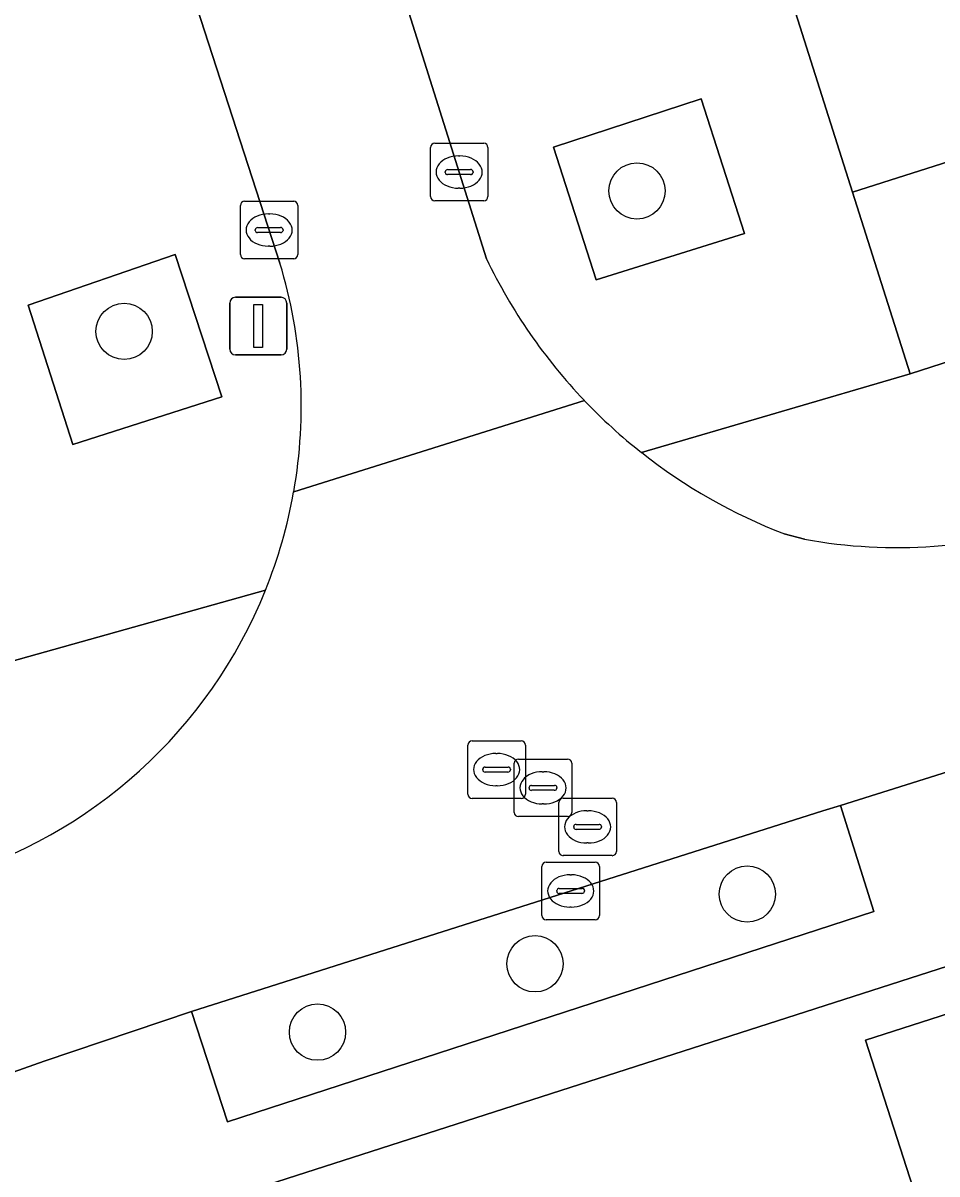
# Model space of a CAD drawing. Extents: x 159716 to 160783, y 383290 to 384031.
# Drawn here: x 160095.96 to 160111.85, y 383557.92 to 383577.91 of the extents above; entities that cross this region are included whole.
import ezdxf

# ---------------------------------------------------------------- set-up
doc = ezdxf.new("R2010")
doc.units = 0
for name, color, linetype in [('IMGEO_Boom', 7, 'Continuous'), ('IMGEO_Erf', 7, 'Continuous'), ('IMGEO_Groenvoorziening', 7, 'Continuous'), ('IMGEO_Kolk', 7, 'Continuous'), ('IMGEO_Lichtmast', 7, 'Continuous'), ('IMGEO_Pand', 7, 'Continuous'), ('IMGEO_Rijbaan_lokaal_open', 7, 'Continuous'), ('IMGEO_Rioolput', 7, 'Continuous'), ('IMGEO_Voetpad_open', 7, 'Continuous')]:
    doc.layers.add(name, color=color, linetype=linetype)

msp = doc.modelspace()

# ---------------------------------------------------------------- linework, layer by layer
at = {"layer": 'IMGEO_Boom'}
for centre in [(160106.637, 383574.994), (160097.722, 383572.555), (160108.554, 383562.781), (160104.864, 383561.57), (160101.083, 383560.383)]:
    msp.add_circle(centre, 0.489, dxfattribs=at)
at = {"layer": 'IMGEO_Erf'}
for points in [[(160110.383, 383574.974), (160111.384, 383571.818), (160113.591, 383572.527), (160112.582, 383575.673)], [(160115.654, 383561.863), (160120.551, 383563.435), (160125.451, 383565.008), (160130.35, 383566.58), (160135.246, 383568.152), (160140.145, 383569.725), (160145.043, 383571.297), (160149.944, 383572.87), (160154.945, 383574.476), (160154.7, 383575.238), (160086.102, 383553.199), (160086.347, 383552.437), (160086.838, 383552.595), (160091.569, 383554.115), (160096.298, 383555.635), (160101.12, 383557.185), (160102.208, 383553.816), (160106.978, 383555.339), (160111.704, 383556.846), (160110.611, 383560.244)]]:
    msp.add_lwpolyline(points, close=True, dxfattribs=at)
at = {"layer": 'IMGEO_Groenvoorziening'}
for points in [[(160107.75, 383576.594), (160105.184, 383575.755), (160105.928, 383573.448), (160108.503, 383574.257)], [(160098.61, 383573.889), (160096.053, 383573.008), (160096.831, 383570.592), (160099.42, 383571.415)], [(160110.751, 383562.477), (160110.172, 383564.322), (160109.867, 383564.226), (160098.892, 383560.743), (160099.516, 383558.826)]]:
    msp.add_lwpolyline(points, close=True, dxfattribs=at)
at = {"layer": 'IMGEO_Kolk'}
for p, q in [((160103.12, 383575.822), (160103.972, 383575.822)), ((160103.045, 383574.896), (160103.045, 383575.748)), ((160103.533, 383575.602), (160103.558, 383575.602)), ((160104.046, 383575.748), (160104.046, 383574.896)), ((160103.347, 383575.365), (160103.745, 383575.365)), ((160103.304, 383575.316), (160103.304, 383575.328)), ((160103.742, 383575.279), (160103.344, 383575.279)), ((160103.788, 383575.328), (160103.788, 383575.316)), ((160103.556, 383575.042), (160103.531, 383575.042)), ((160099.817, 383574.815), (160100.669, 383574.815)), ((160103.972, 383574.822), (160103.12, 383574.822)), ((160099.742, 383573.889), (160099.742, 383574.741)), ((160100.23, 383574.595), (160100.255, 383574.595)), ((160100.743, 383574.741), (160100.743, 383573.889)), ((160100.044, 383574.358), (160100.442, 383574.358)), ((160100.001, 383574.309), (160100.001, 383574.321)), ((160100.439, 383574.272), (160100.041, 383574.272)), ((160100.485, 383574.321), (160100.485, 383574.309)), ((160100.253, 383574.035), (160100.228, 383574.035)), ((160100.669, 383573.815), (160099.817, 383573.815)), ((160104.984, 383562.409), (160104.984, 383563.261)), ((160105.059, 383563.335), (160105.911, 383563.335)), ((160105.985, 383563.261), (160105.985, 383562.409)), ((160105.472, 383563.115), (160105.497, 383563.115)), ((160105.243, 383562.829), (160105.243, 383562.841)), ((160105.681, 383562.792), (160105.283, 383562.792)), ((160105.286, 383562.878), (160105.684, 383562.878)), ((160105.727, 383562.841), (160105.727, 383562.829)), ((160105.495, 383562.555), (160105.47, 383562.555)), ((160105.911, 383562.335), (160105.059, 383562.335))]:
    msp.add_line(p, q, dxfattribs=at)
for points in [[(160103.12, 383575.822), (160103.972, 383575.822)], [(160103.045, 383574.896), (160103.045, 383575.748)], [(160104.046, 383575.748), (160104.046, 383574.896)], [(160099.817, 383574.815), (160100.669, 383574.815)], [(160103.972, 383574.822), (160103.12, 383574.822)], [(160099.742, 383573.889), (160099.742, 383574.741)], [(160100.743, 383574.741), (160100.743, 383573.889)], [(160100.669, 383573.815), (160099.817, 383573.815)], [(160104.984, 383562.409), (160104.984, 383563.261)], [(160105.059, 383563.335), (160105.911, 383563.335)], [(160105.985, 383563.261), (160105.985, 383562.409)], [(160105.911, 383562.335), (160105.059, 383562.335)]]:
    msp.add_lwpolyline(points, dxfattribs=at)
for centre, radius, start, end in [((160103.122, 383575.746), 0.0765, 91.552, 178.448), ((160103.122, 383575.746), 0.0765, 91.552, 178.448), ((160103.97, 383575.746), 0.0765, 1.552, 88.448), ((160103.97, 383575.746), 0.0765, 1.552, 88.448), ((160103.344, 383575.325), 0.0403, 85.8775, 175.7526), ((160103.749, 383575.327), 0.0386, 1.7309, 96.639), ((160103.341, 383575.315), 0.0366, 178.938, 274.7102), ((160103.745, 383575.322), 0.043, 264.8664, 352.4533), ((160099.819, 383574.739), 0.0765, 91.552, 178.448), ((160099.819, 383574.739), 0.0765, 91.552, 178.448), ((160100.667, 383574.739), 0.0765, 1.552, 88.448), ((160100.667, 383574.739), 0.0765, 1.552, 88.448), ((160103.122, 383574.898), 0.0765, 181.552, 268.448), ((160103.122, 383574.898), 0.0765, 181.552, 268.448), ((160103.97, 383574.898), 0.0765, 271.552, 358.448), ((160103.97, 383574.898), 0.0765, 271.552, 358.448), ((160100.041, 383574.318), 0.0403, 85.8775, 175.7526), ((160100.446, 383574.32), 0.0386, 1.7309, 96.639), ((160100.038, 383574.308), 0.0366, 178.938, 274.7102), ((160100.442, 383574.315), 0.043, 264.8664, 352.4533), ((160099.819, 383573.891), 0.0765, 181.552, 268.448), ((160099.819, 383573.891), 0.0765, 181.552, 268.448), ((160100.667, 383573.891), 0.0765, 271.552, 358.448), ((160100.667, 383573.891), 0.0765, 271.552, 358.448), ((160105.061, 383563.259), 0.0765, 91.552, 178.448), ((160105.061, 383563.259), 0.0765, 91.552, 178.448), ((160105.909, 383563.259), 0.0765, 1.552, 88.448), ((160105.909, 383563.259), 0.0765, 1.552, 88.448), ((160105.283, 383562.838), 0.0403, 85.8775, 175.7526), ((160105.28, 383562.828), 0.0366, 178.938, 274.7102), ((160105.684, 383562.835), 0.043, 264.8664, 352.4533), ((160105.688, 383562.84), 0.0386, 1.7309, 96.639), ((160105.061, 383562.411), 0.0765, 181.552, 268.448), ((160105.061, 383562.411), 0.0765, 181.552, 268.448), ((160105.909, 383562.411), 0.0765, 271.552, 358.448), ((160105.909, 383562.411), 0.0765, 271.552, 358.448)]:
    msp.add_arc(centre, radius, start, end, dxfattribs=at)
for centre, major_axis, ratio, start_param, end_param in [((160103.532, 383575.322), (-0.387, 0.002), 0.722429, 4.712389, 7.853982), ((160103.557, 383575.322), (-0.39, 0.002), 0.717154, 1.570796, 4.712389), ((160100.229, 383574.315), (-0.387, 0.002), 0.722429, 4.712389, 7.853982), ((160100.254, 383574.315), (-0.39, 0.002), 0.717154, 1.570796, 4.712389), ((160105.471, 383562.835), (-0.387, 0.002), 0.722429, 4.712389, 7.853982), ((160105.496, 383562.835), (-0.39, 0.002), 0.717154, 1.570796, 4.712389)]:
    msp.add_ellipse(centre, major_axis=major_axis, ratio=ratio, start_param=start_param, end_param=end_param, dxfattribs=at)
at = {"layer": 'IMGEO_Lichtmast'}
for p, q in [((160099.559, 383572.247), (160099.559, 383573.047)), ((160099.559, 383573.047), (160099.559, 383572.247)), ((160099.659, 383573.147), (160100.449, 383573.147)), ((160100.449, 383573.147), (160099.659, 383573.147)), ((160100.549, 383573.047), (160100.549, 383572.247)), ((160100.549, 383572.247), (160100.549, 383573.047)), ((160100.449, 383572.147), (160099.659, 383572.147)), ((160099.659, 383572.147), (160100.449, 383572.147))]:
    msp.add_line(p, q, dxfattribs=at)
msp.add_lwpolyline([(160099.979, 383573.022), (160100.129, 383573.022), (160100.129, 383572.272), (160099.979, 383572.272), (160099.979, 383573.022)], dxfattribs=at)
for centre, start, end in [((160099.659, 383573.047), 90, 180), ((160099.659, 383573.047), 90, 180), ((160100.449, 383573.047), 0, 90), ((160100.449, 383573.047), 360, 90), ((160099.659, 383572.247), 180, 270), ((160099.659, 383572.247), 180, 270), ((160100.449, 383572.247), 270, 0), ((160100.449, 383572.247), 270, 0)]:
    msp.add_arc(centre, 0.1, start, end, dxfattribs=at)
at = {"layer": 'IMGEO_Pand'}
for points in [[(160114.128, 383587.304), (160113.795, 383587.197), (160113.694, 383587.165), (160111.764, 383586.547), (160113.382, 383581.489), (160108.784, 383580.014), (160110.383, 383574.974), (160112.582, 383575.673), (160113.591, 383572.527), (160118.042, 383573.959), (160117.797, 383574.72), (160118.121, 383574.824)], [(160115.654, 383561.863), (160110.611, 383560.244), (160111.704, 383556.846), (160114.095, 383549.486), (160116.705, 383550.323), (160115.673, 383553.54), (160118.076, 383554.31), (160118.037, 383554.432)]]:
    msp.add_lwpolyline(points, close=True, dxfattribs=at)
at = {"layer": 'IMGEO_Rijbaan_lokaal_open'}
for points in [[(160100.384, 383585.354), (160098.433, 383591.22), (160096.806, 383596.486), (160096.587, 383597.112), (160087.826, 383624.591), (160084.42, 383623.496), (160093.206, 383595.999), (160100.43, 383573.741)], [(160104.021, 383573.815), (160100.384, 383585.354)], [(160100.669, 383569.765), (160105.722, 383571.354)], [(160105.722, 383571.354), (160100.669, 383569.765)], [(160109.55, 383568.943), (160109.198, 383569.038)], [(160094.656, 383563.059), (160088.219, 383560.971), (160081.647, 383558.841), (160079.969, 383558.273), (160073.655, 383556.279), (160071.339, 383555.556), (160072.512, 383552.212), (160079.668, 383554.538), (160095.796, 383559.685), (160096.333, 383559.879), (160098.892, 383560.743), (160109.867, 383564.226), (160110.172, 383564.322), (160115.367, 383565.954)]]:
    msp.add_lwpolyline(points, dxfattribs=at)
for centre, radius, start, end in [((160112.676, 383577.979), 9.605, 205.6919, 223.6112), ((160092.277, 383571.256), 8.524, 349.9278, 16.9521), ((160112.658, 383577.987), 9.598, 223.7204, 231.7608), ((160112.614, 383577.927), 9.522, 231.7457, 248.9787), ((160092.332, 383571.234), 8.465, 337.9624, 350.005), ((160111.155, 383577.841), 9.041, 259.7746, 288.4075), ((160092.267, 383571.249), 8.531, 286.2616, 338.0364)]:
    msp.add_arc(centre, radius, start, end, dxfattribs=at)
at = {"layer": 'IMGEO_Rioolput'}
for p, q in [((160103.696, 383564.517), (160103.696, 383565.369)), ((160103.771, 383565.443), (160104.623, 383565.443)), ((160104.697, 383565.369), (160104.697, 383564.517)), ((160104.184, 383565.223), (160104.209, 383565.223)), ((160103.998, 383564.986), (160104.396, 383564.986)), ((160104.503, 383564.2), (160104.503, 383565.052)), ((160104.578, 383565.126), (160105.43, 383565.126)), ((160105.504, 383565.052), (160105.504, 383564.2)), ((160103.955, 383564.937), (160103.955, 383564.949)), ((160104.393, 383564.9), (160103.995, 383564.9)), ((160104.439, 383564.949), (160104.439, 383564.937)), ((160104.991, 383564.906), (160105.016, 383564.906)), ((160104.207, 383564.663), (160104.182, 383564.663)), ((160104.762, 383564.62), (160104.762, 383564.632)), ((160105.2, 383564.583), (160104.802, 383564.583)), ((160104.805, 383564.669), (160105.203, 383564.669)), ((160105.246, 383564.632), (160105.246, 383564.62)), ((160104.623, 383564.443), (160103.771, 383564.443)), ((160105.278, 383563.522), (160105.278, 383564.374)), ((160105.353, 383564.448), (160106.205, 383564.448)), ((160106.279, 383564.374), (160106.279, 383563.522)), ((160105.014, 383564.346), (160104.989, 383564.346)), ((160105.766, 383564.228), (160105.791, 383564.228)), ((160105.43, 383564.126), (160104.578, 383564.126)), ((160105.58, 383563.991), (160105.978, 383563.991)), ((160105.537, 383563.942), (160105.537, 383563.954)), ((160105.975, 383563.905), (160105.577, 383563.905)), ((160106.021, 383563.954), (160106.021, 383563.942)), ((160105.789, 383563.668), (160105.764, 383563.668)), ((160106.205, 383563.448), (160105.353, 383563.448))]:
    msp.add_line(p, q, dxfattribs=at)
for points in [[(160103.696, 383564.517), (160103.696, 383565.369)], [(160103.771, 383565.443), (160104.623, 383565.443)], [(160104.697, 383565.369), (160104.697, 383564.517)], [(160104.503, 383564.2), (160104.503, 383565.052)], [(160104.578, 383565.126), (160105.43, 383565.126)], [(160105.504, 383565.052), (160105.504, 383564.2)], [(160104.623, 383564.443), (160103.771, 383564.443)], [(160105.278, 383563.522), (160105.278, 383564.374)], [(160105.353, 383564.448), (160106.205, 383564.448)], [(160106.279, 383564.374), (160106.279, 383563.522)], [(160105.43, 383564.126), (160104.578, 383564.126)], [(160106.205, 383563.448), (160105.353, 383563.448)]]:
    msp.add_lwpolyline(points, dxfattribs=at)
for centre, radius, start, end in [((160103.773, 383565.367), 0.0765, 91.552, 178.448), ((160103.773, 383565.367), 0.0765, 91.552, 178.448), ((160104.621, 383565.367), 0.0765, 1.552, 88.448), ((160104.621, 383565.367), 0.0765, 1.552, 88.448), ((160103.995, 383564.946), 0.0403, 85.8775, 175.7526), ((160104.4, 383564.948), 0.0386, 1.7309, 96.639), ((160104.58, 383565.05), 0.0765, 91.552, 178.448), ((160104.58, 383565.05), 0.0765, 91.552, 178.448), ((160105.428, 383565.05), 0.0765, 1.552, 88.448), ((160105.428, 383565.05), 0.0765, 1.552, 88.448), ((160103.992, 383564.936), 0.0366, 178.938, 274.7102), ((160104.396, 383564.943), 0.043, 264.8664, 352.4533), ((160104.802, 383564.629), 0.0403, 85.8775, 175.7526), ((160104.799, 383564.619), 0.0366, 178.938, 274.7102), ((160105.203, 383564.626), 0.043, 264.8664, 352.4533), ((160105.207, 383564.631), 0.0386, 1.7309, 96.639), ((160103.773, 383564.519), 0.0765, 181.552, 268.448), ((160103.773, 383564.519), 0.0765, 181.552, 268.448), ((160104.621, 383564.519), 0.0765, 271.552, 358.448), ((160104.621, 383564.519), 0.0765, 271.552, 358.448), ((160105.355, 383564.372), 0.0765, 91.552, 178.448), ((160105.355, 383564.372), 0.0765, 91.552, 178.448), ((160106.203, 383564.372), 0.0765, 1.552, 88.448), ((160106.203, 383564.372), 0.0765, 1.552, 88.448), ((160104.58, 383564.202), 0.0765, 181.552, 268.448), ((160104.58, 383564.202), 0.0765, 181.552, 268.448), ((160105.428, 383564.202), 0.0765, 271.552, 358.448), ((160105.428, 383564.202), 0.0765, 271.552, 358.448), ((160105.577, 383563.951), 0.0403, 85.8775, 175.7526), ((160105.982, 383563.953), 0.0386, 1.7309, 96.639), ((160105.574, 383563.941), 0.0366, 178.938, 274.7102), ((160105.978, 383563.948), 0.043, 264.8664, 352.4533), ((160105.355, 383563.524), 0.0765, 181.552, 268.448), ((160105.355, 383563.524), 0.0765, 181.552, 268.448), ((160106.203, 383563.524), 0.0765, 271.552, 358.448), ((160106.203, 383563.524), 0.0765, 271.552, 358.448)]:
    msp.add_arc(centre, radius, start, end, dxfattribs=at)
for centre, major_axis, ratio, start_param, end_param in [((160104.183, 383564.943), (-0.387, 0.002), 0.722429, 4.712389, 7.853982), ((160104.208, 383564.943), (-0.39, 0.002), 0.717154, 1.570796, 4.712389), ((160104.99, 383564.626), (-0.387, 0.002), 0.722429, 4.712389, 7.853982), ((160105.015, 383564.626), (-0.39, 0.002), 0.717154, 1.570796, 4.712389), ((160105.765, 383563.948), (-0.387, 0.002), 0.722429, 4.712389, 7.853982), ((160105.79, 383563.948), (-0.39, 0.002), 0.717154, 1.570796, 4.712389)]:
    msp.add_ellipse(centre, major_axis=major_axis, ratio=ratio, start_param=start_param, end_param=end_param, dxfattribs=at)
at = {"layer": 'IMGEO_Voetpad_open'}
for points in [[(160106.718, 383570.449), (160111.384, 383571.818), (160110.383, 383574.974), (160108.784, 383580.014), (160105.518, 383590.459), (160104.211, 383594.364), (160103.294, 383597.238), (160102.586, 383599.437), (160099.456, 383598.422), (160098.028, 383602.867), (160082.144, 383652.447)], [(160072.621, 383649.414), (160088.478, 383599.828), (160089.909, 383595.376), (160086.757, 383594.365), (160087.46, 383592.162), (160088.483, 383589.256), (160088.621, 383588.82), (160092.964, 383574.977), (160094.579, 383569.931), (160095.59, 383566.772), (160100.179, 383568.058)], [(160096.587, 383597.112), (160096.806, 383596.486), (160097.962, 383596.832), (160099.593, 383591.624), (160098.433, 383591.22), (160100.384, 383585.354), (160104.021, 383573.815)], [(160100.43, 383573.741), (160093.206, 383595.999)], [(160138.368, 383577.062), (160158.044, 383583.381), (160157.321, 383590.056), (160154.151, 383589.022), (160146.592, 383586.591), (160139.674, 383584.374), (160138.317, 383583.945), (160136.027, 383583.189), (160137.039, 383580.058), (160132.658, 383578.65), (160118.042, 383573.959), (160113.591, 383572.527), (160111.384, 383571.818), (160106.718, 383570.449)], [(160033.881, 383533.551), (160079.052, 383548.02), (160078.122, 383550.634), (160081.748, 383551.798), (160086.102, 383553.199), (160154.7, 383575.238)], [(160109.198, 383569.038), (160109.55, 383568.943)], [(160100.179, 383568.058), (160095.59, 383566.772), (160093.387, 383566.063), (160088.742, 383564.567), (160083.238, 383562.781), (160078.686, 383561.328), (160077.685, 383564.462), (160075.38, 383563.726), (160072.944, 383562.805), (160073.862, 383559.927), (160072.402, 383559.445), (160060.438, 383555.567), (160055.796, 383554.062), (160049, 383551.859), (160045.459, 383550.711), (160038.504, 383548.456), (160036.176, 383547.701)], [(160115.367, 383565.954), (160110.172, 383564.322), (160110.751, 383562.477), (160099.516, 383558.826), (160098.892, 383560.743), (160096.333, 383559.879), (160095.796, 383559.685)]]:
    msp.add_lwpolyline(points, dxfattribs=at)
for points in [[(160107.75, 383576.594), (160108.503, 383574.257), (160105.928, 383573.448), (160105.184, 383575.755)], [(160098.61, 383573.889), (160099.42, 383571.415), (160096.831, 383570.592), (160096.053, 383573.008)]]:
    msp.add_lwpolyline(points, close=True, dxfattribs=at)
for centre, radius, start, end in [((160112.676, 383577.979), 9.605, 205.6919, 223.6112), ((160092.277, 383571.256), 8.524, 349.9278, 16.9521), ((160112.658, 383577.987), 9.598, 223.7204, 231.7608), ((160112.614, 383577.927), 9.522, 231.7457, 248.9787), ((160092.332, 383571.234), 8.465, 337.9624, 350.005), ((160111.155, 383577.841), 9.041, 259.7746, 288.4075), ((160092.267, 383571.249), 8.531, 286.2616, 338.0364)]:
    msp.add_arc(centre, radius, start, end, dxfattribs=at)

doc.saveas('drawing.dxf')
